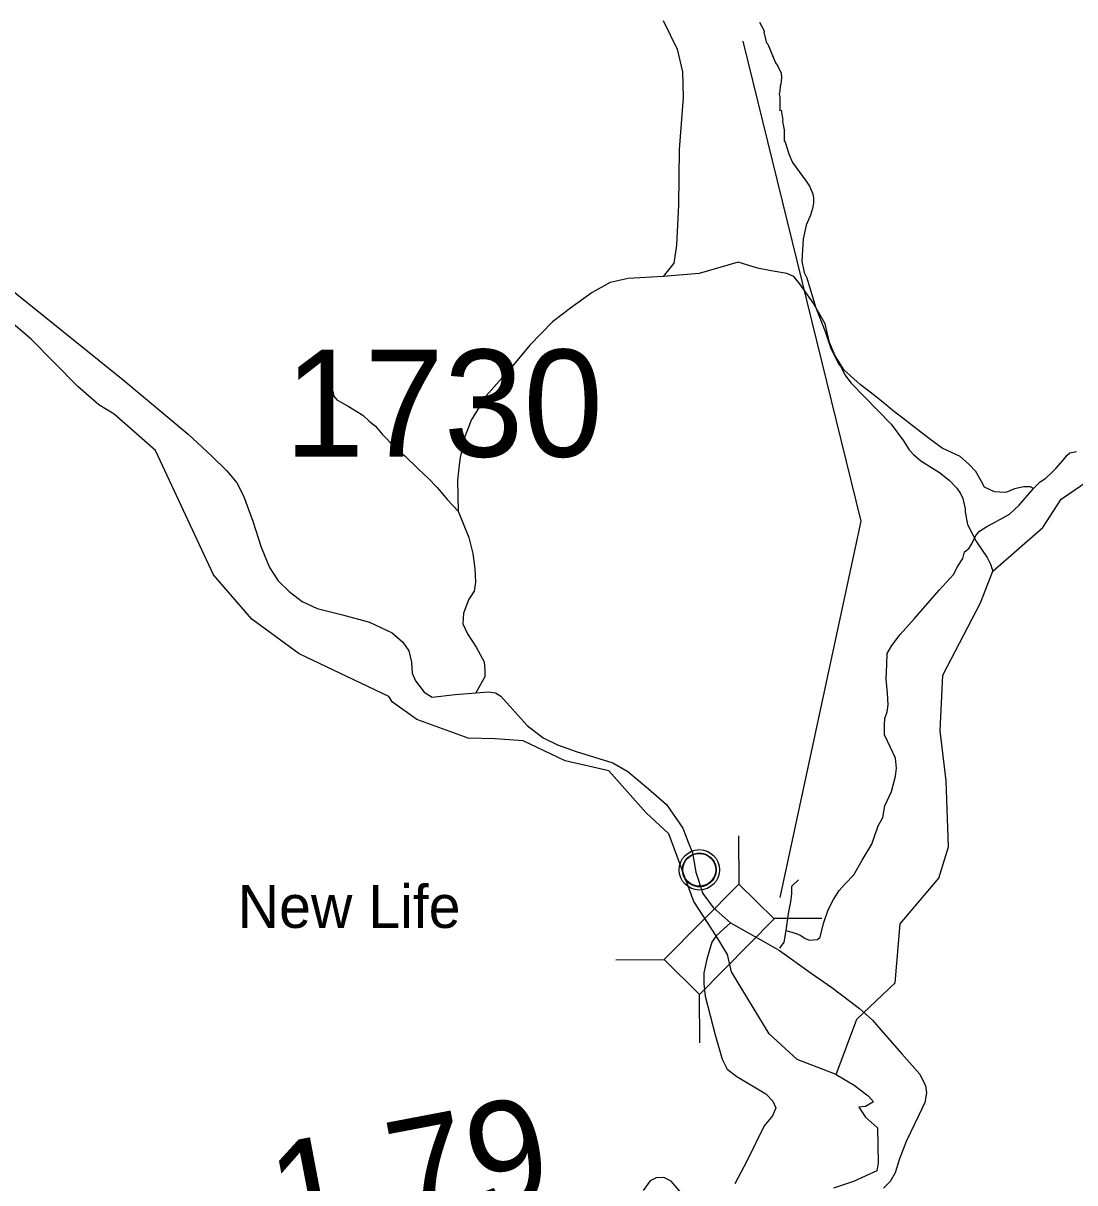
# Model space of a CAD drawing. Extents: x 1248089 to 1457196, y 820910 to 988753.
# Drawn here: x 1362309 to 1367221, y 948885 to 954301 of the extents above; entities that cross this region are included whole.
import ezdxf

# ---------------------------------------------------------------- set-up
doc = ezdxf.new("R2010")
doc.units = 0
for name, color, linetype in [('Exist Civil Demographics Community CELL', 7, 'Continuous'), ('Exist Civil Demographics Community Label', 7, 'Continuous'), ('Exist Hydrographic Creek Single Shore', 7, 'Continuous'), ('Exist Hydrographic Misc Water Feature', 7, 'Continuous'), ('Exist Hydrographic River Shore', 7, 'Continuous'), ('Exist Road Non-System Type 51', 7, 'Continuous'), ('Exist Road Secondary Structure Standard Bridge CELL', 7, 'Continuous'), ('Exist Road Secondary Structure Standard Bridge Number Label', 7, 'Continuous'), ('Exist Road Secondary Type 41 Attributed', 7, 'Continuous'), ('Exist Road Secondary Type 51 Attributed', 7, 'Continuous'), ('Prop GRAU CAT1 Cell', 7, 'Continuous'), ('Prop Lane Lines', 7, 'Continuous')]:
    doc.layers.add(name, color=color, linetype=linetype)

msp = doc.modelspace()

# ---------------------------------------------------------------- linework, layer by layer
at = {"layer": 'Exist Civil Demographics Community CELL'}
msp.add_lwpolyline([(1365389.9, 950359.4), (1365390.9, 950365), (1365392.7, 950371.6), (1365395.6, 950378.8), (1365398.5, 950384.5), (1365401.9, 950390.2), (1365405.6, 950395.3), (1365409.6, 950399.7), (1365414.2, 950404.3), (1365419.7, 950408.9), (1365425.1, 950412.6), (1365430, 950415.4), (1365435.1, 950417.9), (1365440.5, 950420.2), (1365446.2, 950422), (1365450.5, 950423.2), (1365455.4, 950423.9), (1365459.5, 950424.6), (1365465.8, 950424.9), (1365470.3, 950424.8), (1365475.9, 950424.5), (1365480.8, 950423.8), (1365485.8, 950422.8), (1365490.8, 950421.4), (1365495.9, 950419.5), (1365502.6, 950416.5), (1365508.8, 950413), (1365513.9, 950409.5), (1365519.1, 950405.5), (1365522.4, 950402.3), (1365526.5, 950398), (1365530.4, 950393.3), (1365533.4, 950388.7), (1365536.6, 950383.7), (1365539, 950378.5), (1365541.1, 950373.5), (1365542.6, 950368.5), (1365543.9, 950363.9), (1365545, 950357.8), (1365545.6, 950353.1), (1365545.9, 950347.1), (1365545.7, 950341.3), (1365545.1, 950335.7), (1365544.2, 950330.2), (1365542.5, 950324), (1365540.7, 950318.2), (1365538.4, 950313.1), (1365535.2, 950307.1), (1365531.9, 950301.8), (1365528.5, 950297.1), (1365524.3, 950292.3), (1365519, 950287.4), (1365514, 950283.3), (1365508.9, 950279.8), (1365504.6, 950277.3), (1365497.8, 950274.1), (1365490.7, 950271.4), (1365484.7, 950269.9), (1365478.1, 950268.6), (1365473.7, 950268.1), (1365469.2, 950267.9), (1365463.6, 950267.9), (1365459.3, 950268.3), (1365453.7, 950269), (1365447.8, 950270.3), (1365443.2, 950271.6), (1365438, 950273.5), (1365433.4, 950275.5), (1365429.5, 950277.7), (1365422.7, 950281.8), (1365417.1, 950286.1), (1365412.2, 950290.6), (1365407.7, 950295.4), (1365404.6, 950299.4), (1365401.6, 950303.6), (1365397.5, 950310.7), (1365395.8, 950314.2), (1365394, 950318.2), (1365391.5, 950326.4), (1365389.9, 950333.5), (1365389.2, 950338.6), (1365388.9, 950344.9), (1365388.9, 950349.6), (1365389.4, 950356.1)], close=True, dxfattribs=at)
for centre, radius in [((1365467.5, 950347), 94.3), ((1365467.3, 950347.2), 76.7)]:
    msp.add_circle(centre, radius, dxfattribs=at)
at = {"layer": 'Exist Hydrographic Creek Single Shore'}
for points in [[(1366106.7, 949391.5), (1365924.7, 949460.8), (1365793.7, 949581.6), (1365617.6, 949870.6), (1365598.5, 949951), (1365546.7, 950038), (1365441.6, 950198.9), (1365325, 950515.8), (1365218.8, 950612.8), (1365044.7, 950808.8), (1364841.6, 950855.7), (1364644.8, 950949.5), (1364513.5, 950958.9), (1364388.5, 950962), (1364147.9, 951049.5), (1364034.7, 951130.4), (1364016.7, 951155.9), (1363597.6, 951355.9), (1363376.6, 951517.9), (1363197.6, 951725), (1362926.6, 952304.9), (1362733.8, 952475.7), (1362662, 952519.5), (1362565.1, 952603.9), (1362346.4, 952826), (1361961.6, 953151.7)], [(1366106.7, 949391.5), (1366203.7, 949648.9), (1366382.7, 949819.3), (1366405.7, 950094.6), (1366585.7, 950307.6), (1366630.7, 950454.4), (1366620.7, 950763.3), (1366591.8, 950996.9), (1366605.7, 951256), (1366780.7, 951593.9), (1366838.8, 951741.5), (1367071.7, 951946), (1367157.7, 952078.8), (1367276.7, 952158.5)]]:
    msp.add_lwpolyline(points, dxfattribs=at)
at = {"layer": 'Exist Hydrographic Misc Water Feature'}
for points in [[(1365748.8, 954306.5), (1365770.3, 954265.4), (1365768.5, 954257.5), (1365781.1, 954209.2), (1365786.8, 954202.6), (1365823.1, 954116.3), (1365834.7, 954100), (1365850, 954067.7), (1365851.6, 954047.6), (1365848.9, 954015.7), (1365844.8, 954007.8), (1365844.2, 953983.8), (1365839.9, 953969.9), (1365843.6, 953955.8), (1365844.2, 953893.8), (1365850.3, 953895.7), (1365857.3, 953847.6), (1365855.5, 953841.7), (1365864.2, 953803.4), (1365863.1, 953751.4), (1365868.8, 953744.8), (1365885.9, 953690.9), (1365903, 953650.5), (1365966.7, 953562.8)], [(1365966.7, 953562.8), (1365982.5, 953540.7), (1365997.7, 953504.4), (1366001.3, 953484.3), (1366000.8, 953460.3), (1365996.3, 953436.4), (1365987.6, 953404.7), (1365966.6, 953357.2), (1365953.2, 953293.4), (1365946.9, 953189.6), (1365957.7, 953137.4), (1365969.2, 953111.1), (1366010.2, 952976.2), (1366055.7, 952861.2), (1366082.1, 952782.6), (1366120.4, 952705.7), (1366128.2, 952697.6), (1366147.4, 952659.2), (1366176.5, 952620.5), (1366364.4, 952428.3), (1366420.6, 952351.1), (1366447.8, 952308.5), (1366467.3, 952286.1), (1366502.7, 952257.3), (1366589.5, 952203.4), (1366634.7, 952166.4), (1366669.9, 952129.5), (1366687.3, 952105.1), (1366698.8, 952080.8), (1366709.8, 952032.7), (1366709.5, 952018.7), (1366720.2, 951960.5), (1366762.5, 951879.5), (1366812.8, 951806.4), (1366828.2, 951774), (1366838.8, 951741.5)]]:
    msp.add_lwpolyline(points, dxfattribs=at)
at = {"layer": 'Exist Hydrographic River Shore'}
msp.add_lwpolyline([(1366106.7, 949391.5), (1366190.7, 949341.8), (1366256.3, 949291.8), (1366281.3, 949263.6), (1366243.8, 949241.8), (1366212.6, 949238.6), (1366243.8, 949191.7), (1366300.1, 949141.7), (1366303.2, 948979.1), (1366296.9, 948941.6), (1366187.6, 948891.5), (1366093.8, 948860.3)], dxfattribs=at)
at = {"layer": 'Exist Road Non-System Type 51'}
for points in [[(1365299.3, 954313.1), (1365364.7, 954179.6), (1365389.7, 954073.3), (1365392.8, 953954.5), (1365374.1, 953710.6), (1365371, 953452.4), (1365361.6, 953264.8), (1365349.1, 953180.4), (1365299.1, 953118.1)], [(1365649.6, 953185.2), (1365467.5, 953132.7), (1365299.1, 953118.1), (1365134.8, 953109.3), (1365050.4, 953090.6), (1364967.4, 953042.7), (1364872.3, 952974.9), (1364781.7, 952906.1), (1364675.5, 952796.7), (1364591.1, 952696.6), (1364471.4, 952560.3), (1364401.1, 952447.6), (1364369.3, 952362.2), (1364349.3, 952264.6), (1364337.4, 952166.7), (1364340.5, 952022.6)], [(1367027.9, 952128.1), (1367014.2, 952136), (1366983.8, 952136), (1366939.3, 952125.9), (1366907, 952111.7), (1366896.9, 952109.7), (1366846.3, 952111.7), (1366799.8, 952134), (1366785.6, 952160.3), (1366759.3, 952206.9), (1366726.9, 952241.3), (1366686.5, 952277.8), (1366601.5, 952316.2), (1366548.9, 952354.7), (1366482.1, 952407.3), (1366431.6, 952445.8), (1366372.9, 952490.3), (1366324.4, 952530.8), (1366265.7, 952577.4), (1366219.2, 952613.8), (1366144.3, 952680.6), (1366101.8, 952747.4), (1366075.5, 952810.2), (1366055.3, 952897.2), (1365998.7, 952994.4), (1365935.9, 953085.5), (1365908.5, 953118.4), (1365876.2, 953132.6), (1365803.3, 953144.7), (1365738.6, 953156.9), (1365649.6, 953185.2)], [(1363719.3, 952679.5), (1363741.8, 952607), (1363755.3, 952582.7), (1363760.9, 952558.6), (1363774.5, 952542.3), (1363828, 952513.2), (1363895.2, 952469.8), (1363924.6, 952443.2), (1363954.2, 952418.6), (1363985.5, 952381.9), (1364042.3, 952324.8), (1364093.5, 952279.7), (1364156.3, 952218.4), (1364201.5, 952175.5), (1364242.6, 952132.6), (1364275.9, 952093.9), (1364291.5, 952075.6), (1364340.5, 952022.6)], [(1367027.9, 952128.1), (1367060.2, 952158.5), (1367086.5, 952176.7), (1367114.8, 952203.1), (1367133, 952221.3), (1367167.4, 952259.7), (1367185.6, 952284), (1367197.8, 952294.2), (1367230.1, 952300.2)], [(1365873.4, 950064), (1365920, 950050.3), (1365942.3, 950040.1), (1365962.5, 950026), (1365982.7, 950017.9), (1366019.1, 950021.9), (1366031.3, 950032), (1366037.3, 950052.3), (1366049.5, 950100.9), (1366069.7, 950159.6), (1366094, 950208.2), (1366120.3, 950250.7), (1366150.6, 950283.1), (1366189.1, 950323.6), (1366227.5, 950392.4), (1366274, 950467.3), (1366302.3, 950552.3), (1366324.6, 950590.8), (1366334.7, 950645.5), (1366365.1, 950712.3), (1366383.3, 950785.1), (1366389.3, 950821.6), (1366383.3, 950868.1), (1366361, 950918.8), (1366332.7, 950977.5), (1366332.7, 951024.9), (1366334.7, 951053.2), (1366344.8, 951085.6), (1366348.9, 951118), (1366346.9, 951172.7), (1366340.8, 951239.5), (1366342.8, 951304.2), (1366344.8, 951356.9), (1366367.1, 951395.3), (1366405.5, 951446), (1366472.3, 951520.9), (1366587.6, 951652.4), (1366656.1, 951728.2), (1366672.3, 951760.6), (1366698.6, 951801.1), (1366706.7, 951831.4), (1366726.9, 951847.6), (1366741.1, 951869.9), (1366759.3, 951908.4), (1366775.5, 951928.6), (1366809.9, 951950.9), (1366836.2, 951965.1), (1366874.6, 951985.3), (1366917.1, 952007.6), (1366961.6, 952050.1), (1367027.9, 952128.1)], [(1364340.5, 952022.6), (1364391.1, 951899.4), (1364409.9, 951824.3), (1364419.3, 951752.4), (1364422.4, 951689.9), (1364416.1, 951649.2), (1364391.1, 951611.7), (1364366.2, 951546), (1364363, 951496), (1364384.9, 951449.1), (1364425.5, 951386.6), (1364463, 951317.8), (1364466.1, 951280.2), (1364466.1, 951249), (1364424.2, 951174.2)], [(1365843, 949981.6), (1365863.3, 950009.3), (1365873.4, 950064), (1365883.5, 950142.9), (1365895.6, 950197.6), (1365899.7, 950236.1), (1365899.7, 950270.5), (1365930, 950300.8)]]:
    msp.add_lwpolyline(points, dxfattribs=at)
at = {"layer": 'Exist Road Secondary Structure Standard Bridge CELL'}
for p, q in [((1365653.1, 950279.9), (1365652, 950506.3)), ((1365814, 950120.7), (1366040.3, 950121.8)), ((1365077.2, 949927.2), (1365303.6, 949928.4)), ((1365469.3, 949539.1), (1365468.1, 949765.4))]:
    msp.add_line(p, q, dxfattribs=at)
msp.add_lwpolyline([(1365303.6, 949928.4), (1365652.4, 950280.7), (1365816.9, 950117.7), (1365468.1, 949765.4)], close=True, dxfattribs=at)
at = {"layer": 'Exist Road Secondary Structure Standard Bridge Number Label'}
msp.add_lwpolyline([(1365844.4, 950217.1), (1366223.7, 951975.9), (1365671.9, 954217.5)], dxfattribs=at)
at = {"layer": 'Exist Road Secondary Type 41 Attributed'}
for points in [[(1365436, 950426.8), (1365451.6, 950336.1), (1365484.6, 950235.7), (1365532.1, 950170.5), (1365560.2, 950145.5), (1365612.8, 950100.1)], [(1365612.8, 950100.1), (1365546.7, 950038)], [(1365612.8, 950100.1), (1365776.8, 950007.7), (1365841.3, 949970.2), (1365990.6, 949865), (1366085.8, 949797), (1366215.9, 949699.8), (1366276.1, 949645.3), (1366324.7, 949588.9), (1366414.1, 949487.8), (1366497.6, 949392.6), (1366524.5, 949338.7), (1366528.4, 949305.6), (1366520.7, 949260.9), (1366493.5, 949200.6), (1366433.3, 949078.2), (1366402.2, 948997.6), (1366382.8, 948931.5), (1366359.5, 948890.7), (1366328.4, 948859.6)], [(1365546.7, 950038), (1365526, 950009.3), (1365502.9, 949930.4), (1365488.6, 949865.8), (1365487.8, 949814.9), (1365494.8, 949756.4), (1365541.4, 949575.7), (1365574.4, 949462.9), (1365597.7, 949416.2), (1365642.4, 949381.2), (1365778.3, 949301.5), (1365811.4, 949266.5), (1365825, 949235.4), (1365809.4, 949198.5), (1365770.6, 949151.8), (1365689, 948985.8), (1365632.7, 948880.9)], [(1365409.3, 948807), (1365335.5, 948892.5), (1365302.5, 948910), (1365265.6, 948908.1), (1365238.4, 948894.5), (1365205.4, 948849.8)]]:
    msp.add_lwpolyline(points, dxfattribs=at)
at = {"layer": 'Exist Road Secondary Type 51 Attributed'}
msp.add_lwpolyline([(1362223.3, 953080.7), (1362776.1, 952634.8), (1363079.1, 952382), (1363189.2, 952280), (1363261.1, 952210.1), (1363307.7, 952153.7), (1363338.8, 952093.4), (1363381.5, 951974.8), (1363420.3, 951854.3), (1363459, 951759.7), (1363499.8, 951697.5), (1363552.2, 951647), (1363612.4, 951600.3), (1363682.4, 951567.3), (1363800.8, 951538.1), (1363927.1, 951503.1), (1364033.4, 951453.5), (1364081.9, 951410.7), (1364111.1, 951369.9), (1364122.7, 951317.4), (1364126.6, 951264.9), (1364142.1, 951229.9), (1364182.9, 951177.4), (1364219.8, 951154.1), (1364326.7, 951165.7), (1364424.2, 951174.2), (1364484.4, 951179), (1364515.5, 951173.2), (1364539.8, 951157.6), (1364664.1, 951020.6), (1364737.9, 950964.2), (1364804.6, 950930.7), (1364893, 950899.6), (1365062.9, 950847.1), (1365133.8, 950806.3), (1365230, 950724.6), (1365314.1, 950652.2), (1365389.8, 950541.4), (1365415.6, 950476.5), (1365436, 950426.8)], dxfattribs=at)

# ---------------------------------------------------------------- texts
at = {"layer": 'Exist Civil Demographics Community Label'}
msp.add_text('New Life', height=200, dxfattribs=at).set_placement((1363311.6, 950075.7))
at = {"layer": 'Prop GRAU CAT1 Cell'}
msp.add_text('1.79', height=500, rotation=10.7923, dxfattribs=at).set_placement((1363519.1, 948564.1))
at = {"layer": 'Prop Lane Lines'}
msp.add_text('1730', height=500, dxfattribs=at).set_placement((1363530.2, 952276.4))

doc.saveas('drawing.dxf')
